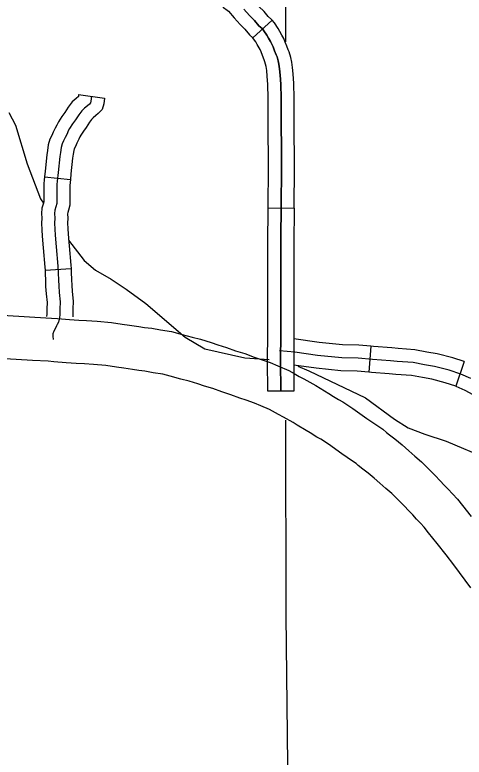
# Model space of a CAD drawing. Extents: x 1377389 to 1380723, y 1168351 to 1170484.
# Drawn here: x 1379286.7 to 1379338.5, y 1169062.8 to 1169148.4 of the extents above; entities that cross this region are included whole.
import ezdxf

# ---------------------------------------------------------------- set-up
doc = ezdxf.new("R2010")
doc.units = 0
doc.layers.add('B_Fill', color=7, linetype='Continuous')

msp = doc.modelspace()

# ---------------------------------------------------------------- linework, layer by layer
at = {"layer": 'B_Fill'}
for p, q in [((1379314.153, 1169145.701), (1379316.36, 1169147.735)), ((1379294.08, 1169139.159), (1379297.055, 1169138.771)), ((1379290.155, 1169129.685), (1379293.14, 1169129.387)), ((1379315.91, 1169126.121), (1379318.91, 1169126.09)), ((1379290.214, 1169118.933), (1379293.208, 1169119.126)), ((1379327.731, 1169110.167), (1379327.505, 1169107.176)), ((1379338.479, 1169108.392), (1379337.511, 1169105.552)), ((1379318.871, 1169104.996), (1379315.871, 1169104.976))]:
    msp.add_line(p, q, dxfattribs=at)
for points in [[(1379316.36, 1169147.735), (1379316.283, 1169147.822), (1379315.916, 1169148.149), (1379315.434, 1169148.724), (1379314.848, 1169149.311), (1379314.233, 1169149.993), (1379313.441, 1169150.911), (1379313.087, 1169151.206), (1379312.855, 1169151.396), (1379310.53, 1169153.951), (1379309.763, 1169154.672), (1379309.171, 1169155.328), (1379309.138, 1169155.368)], [(1379317.913, 1169154.63), (1379317.915, 1169145.229)], [(1379306.839, 1169153.441), (1379306.907, 1169153.36), (1379307.618, 1169152.571), (1379308.39, 1169151.845), (1379310.784, 1169149.214), (1379311.176, 1169148.894), (1379311.331, 1169148.764), (1379311.984, 1169148.009), (1379312.671, 1169147.245), (1379313.218, 1169146.698), (1379313.756, 1169146.055), (1379314.153, 1169145.701)], [(1379313.109, 1169149.001), (1379313.76, 1169148.278), (1379314.326, 1169147.711), (1379314.836, 1169147.102), (1379315.218, 1169146.762), (1379315.431, 1169146.521), (1379315.771, 1169146.01), (1379315.941, 1169145.684), (1379316.181, 1169145.288), (1379316.337, 1169144.976), (1379316.479, 1169144.65), (1379316.649, 1169144.21), (1379316.819, 1169143.743), (1379316.932, 1169143.516), (1379317.074, 1169143.062), (1379317.158, 1169142.666), (1379317.229, 1169142.113), (1379317.3, 1169141.418), (1379317.385, 1169140.384), (1379317.399, 1169138.758), (1379317.436, 1169129.973), (1379317.419, 1169126.944), (1379317.366, 1169121.918), (1379317.384, 1169118.976), (1379317.366, 1169111.622), (1379317.349, 1169108.435), (1379317.371, 1169104.986)], [(1379317.371, 1169104.986), (1379317.349, 1169108.435), (1379317.366, 1169111.622), (1379317.384, 1169118.976), (1379317.366, 1169121.918), (1379317.419, 1169126.944), (1379317.436, 1169129.973), (1379317.399, 1169138.758), (1379317.385, 1169140.384), (1379317.3, 1169141.418), (1379317.229, 1169142.113), (1379317.158, 1169142.666), (1379317.074, 1169143.062), (1379316.932, 1169143.516), (1379316.819, 1169143.743), (1379316.649, 1169144.21), (1379316.479, 1169144.65), (1379316.337, 1169144.976), (1379316.181, 1169145.288), (1379315.941, 1169145.684), (1379315.771, 1169146.01), (1379315.431, 1169146.521), (1379315.218, 1169146.762), (1379314.836, 1169147.102), (1379314.326, 1169147.711), (1379313.76, 1169148.278), (1379313.109, 1169149.001)], [(1379318.908, 1169136.672), (1379318.899, 1169138.768), (1379318.884, 1169140.452), (1379318.794, 1169141.556), (1379318.72, 1169142.284), (1379318.638, 1169142.918), (1379318.526, 1169143.444), (1379318.328, 1169144.078), (1379318.199, 1169144.336), (1379318.053, 1169144.737), (1379317.867, 1169145.219), (1379317.697, 1169145.61), (1379317.496, 1169146.013), (1379317.248, 1169146.421), (1379317.064, 1169146.775), (1379316.623, 1169147.437), (1379316.36, 1169147.735)], [(1379315.908, 1169136.659), (1379315.899, 1169138.749), (1379315.886, 1169140.316), (1379315.806, 1169141.281), (1379315.739, 1169141.941), (1379315.679, 1169142.413), (1379315.621, 1169142.681), (1379315.536, 1169142.954), (1379315.438, 1169143.15), (1379315.244, 1169143.684), (1379315.091, 1169144.08), (1379314.977, 1169144.341), (1379314.867, 1169144.562), (1379314.633, 1169144.948), (1379314.478, 1169145.246), (1379314.239, 1169145.605), (1379314.11, 1169145.751)], [(1379294.08, 1169139.159), (1379294.054, 1169138.958), (1379293.783, 1169138.728), (1379293.332, 1169138.312), (1379292.881, 1169137.698), (1379292.481, 1169137.099), (1379292.15, 1169136.64), (1379291.754, 1169136.016), (1379291.557, 1169135.656), (1379291.398, 1169135.31), (1379291.168, 1169134.851), (1379290.995, 1169134.455), (1379290.78, 1169134.024), (1379290.587, 1169133.367), (1379290.5, 1169132.726), (1379290.422, 1169132.234), (1379290.22, 1169130.336), (1379290.155, 1169129.686)], [(1379295.568, 1169138.965), (1379295.494, 1169138.396), (1379295.444, 1169138.198), (1379295.321, 1169138.074), (1379295.098, 1169137.876), (1379294.777, 1169137.604), (1379294.455, 1169137.307), (1379294.109, 1169136.837), (1379293.714, 1169136.244), (1379293.393, 1169135.798), (1379293.047, 1169135.254), (1379292.898, 1169134.982), (1379292.75, 1169134.66), (1379292.527, 1169134.215), (1379292.354, 1169133.819), (1379292.181, 1169133.473), (1379292.058, 1169133.052), (1379291.984, 1169132.508), (1379291.91, 1169132.038), (1379291.712, 1169130.182), (1379291.613, 1169129.193), (1379291.564, 1169128.797), (1379291.564, 1169128.302), (1379291.564, 1169126.991), (1379291.564, 1169126.62), (1379291.465, 1169126.249), (1379291.341, 1169125.828), (1379291.316, 1169125.457), (1379291.341, 1169124.938), (1379291.316, 1169124.344), (1379291.341, 1169123.651), (1379291.39, 1169122.958), (1379291.489, 1169121.622), (1379291.687, 1169119.396), (1379291.737, 1169118.629), (1379291.761, 1169117.788), (1379291.786, 1169117.12), (1379291.835, 1169116.353), (1379291.959, 1169115.289), (1379291.934, 1169114.448), (1379291.934, 1169113.731), (1379291.852, 1169113.279), (1379291.761, 1169112.939), (1379291.627, 1169112.656), (1379291.546, 1169112.503), (1379291.39, 1169112.172), (1379291.217, 1169111.9), (1379291.127, 1169111.594), (1379291.119, 1169111.331), (1379291.143, 1169110.96)], [(1379297.055, 1169138.771), (1379296.97, 1169138.116), (1379296.799, 1169137.432), (1379296.351, 1169136.983), (1379296.082, 1169136.744), (1379295.771, 1169136.481), (1379295.579, 1169136.303), (1379295.338, 1169135.976), (1379294.947, 1169135.389), (1379294.635, 1169134.956), (1379294.339, 1169134.492), (1379294.239, 1169134.308), (1379294.102, 1169134.011), (1379293.887, 1169133.579), (1379293.714, 1169133.183), (1379293.583, 1169132.922), (1379293.529, 1169132.738), (1379293.468, 1169132.29), (1379293.397, 1169131.841), (1379293.204, 1169130.028), (1379293.14, 1169129.387)], [(1379286.028, 1169137.086), (1379286.811, 1169135.649), (1379288.167, 1169131.188), (1379289.71, 1169127.153), (1379290.037, 1169126.663)], [(1379315.91, 1169126.121), (1379315.919, 1169126.956), (1379315.936, 1169129.974), (1379315.908, 1169136.659)], [(1379318.91, 1169126.09), (1379318.919, 1169126.931), (1379318.936, 1169129.972), (1379318.908, 1169136.672)], [(1379290.155, 1169129.685), (1379290.122, 1169129.36), (1379290.064, 1169128.89), (1379290.064, 1169128.302), (1379290.064, 1169126.991), (1379290.064, 1169126.816), (1379290.02, 1169126.653), (1379289.855, 1169126.093), (1379289.814, 1169125.471), (1379289.84, 1169124.933), (1379289.815, 1169124.348), (1379289.843, 1169123.571), (1379289.894, 1169122.85), (1379289.994, 1169121.501), (1379290.191, 1169119.281), (1379290.214, 1169118.933)], [(1379293.14, 1169129.387), (1379293.104, 1169129.025), (1379293.063, 1169128.704), (1379293.063, 1169128.302), (1379293.063, 1169126.991), (1379293.063, 1169126.423), (1379292.909, 1169125.844), (1379292.827, 1169125.564), (1379292.819, 1169125.443), (1379292.843, 1169124.942), (1379292.817, 1169124.339), (1379292.839, 1169123.731), (1379292.887, 1169123.067), (1379292.984, 1169121.744), (1379293.183, 1169119.511), (1379293.208, 1169119.126)], [(1379315.876, 1169115.549), (1379315.884, 1169118.974), (1379315.866, 1169121.921), (1379315.91, 1169126.121)], [(1379318.91, 1169126.09), (1379318.866, 1169121.915), (1379318.884, 1169118.979), (1379318.876, 1169115.542)], [(1379292.919, 1169122.39), (1379294.719, 1169120.062), (1379296.012, 1169118.921), (1379297.839, 1169117.877), (1379299.57, 1169116.749), (1379301.836, 1169115.098), (1379306.347, 1169111.194), (1379308.602, 1169109.863), (1379313.222, 1169108.844), (1379316.036, 1169108.636)], [(1379290.214, 1169118.933), (1379290.238, 1169118.559), (1379290.262, 1169117.738), (1379290.288, 1169117.044), (1379290.341, 1169116.218), (1379290.456, 1169115.224), (1379290.434, 1169114.47), (1379290.434, 1169113.867), (1379290.387, 1169113.608), (1379290.385, 1169113.599)], [(1379293.208, 1169119.126), (1379293.235, 1169118.699), (1379293.26, 1169117.838), (1379293.284, 1169117.196), (1379293.33, 1169116.488), (1379293.462, 1169115.354), (1379293.434, 1169114.426), (1379293.434, 1169113.594), (1379293.43, 1169113.573)], [(1379315.871, 1169104.976), (1379315.849, 1169108.434), (1379315.866, 1169111.628), (1379315.876, 1169115.549)], [(1379318.876, 1169115.542), (1379318.866, 1169111.616), (1379318.849, 1169108.436), (1379318.871, 1169104.996)], [(1379284.649, 1169113.77), (1379289.045, 1169113.515), (1379290.947, 1169113.417), (1379291.639, 1169113.351), (1379293.035, 1169113.255), (1379294.113, 1169113.163), (1379295.005, 1169113.132), (1379296.212, 1169113.063), (1379297.871, 1169112.89), (1379299.095, 1169112.697), (1379299.957, 1169112.601), (1379301.012, 1169112.436), (1379301.678, 1169112.345), (1379302.522, 1169112.239), (1379303.494, 1169112.045), (1379304.764, 1169111.873), (1379306.006, 1169111.534), (1379307.145, 1169111.195), (1379308.124, 1169110.966), (1379309.354, 1169110.579), (1379310.107, 1169110.328), (1379311.099, 1169110.03), (1379312.158, 1169109.645), (1379313.237, 1169109.318), (1379314.297, 1169108.909), (1379314.975, 1169108.692), (1379316.143, 1169108.277), (1379317.023, 1169107.902), (1379318.292, 1169107.37), (1379318.915, 1169107.012), (1379319.472, 1169106.685), (1379320.022, 1169106.409), (1379321.389, 1169105.647), (1379321.884, 1169105.317), (1379322.905, 1169104.734), (1379323.435, 1169104.389), (1379324.014, 1169104.023), (1379324.514, 1169103.757), (1379325.674, 1169102.995), (1379327.263, 1169101.859), (1379328.414, 1169101.068), (1379329.1, 1169100.623), (1379329.524, 1169100.242), (1379329.876, 1169099.956), (1379330.495, 1169099.491), (1379331.338, 1169098.802), (1379332.106, 1169098.13), (1379332.789, 1169097.509), (1379333.558, 1169096.849), (1379334.178, 1169096.223), (1379334.719, 1169095.682), (1379335.14, 1169095.261), (1379335.731, 1169094.645), (1379336.185, 1169094.166), (1379336.634, 1169093.693), (1379337.125, 1169093.177), (1379337.699, 1169092.548), (1379338.291, 1169091.801), (1379339.289, 1169090.564)], [(1379327.731, 1169110.167), (1379326.338, 1169110.273), (1379324.485, 1169110.334), (1379321.789, 1169110.607), (1379318.863, 1169111.023)], [(1379338.479, 1169108.392), (1379337.171, 1169108.838), (1379335.367, 1169109.306), (1379334.195, 1169109.502), (1379332.812, 1169109.765), (1379330.892, 1169109.894), (1379330.149, 1169109.986), (1379328.022, 1169110.145), (1379327.731, 1169110.167)], [(1379339.267, 1169106.433), (1379338.112, 1169106.932), (1379336.739, 1169107.401), (1379335.055, 1169107.838), (1379333.931, 1169108.025), (1379332.621, 1169108.275), (1379330.749, 1169108.4), (1379330, 1169108.493), (1379327.91, 1169108.65), (1379326.257, 1169108.774), (1379324.385, 1169108.837), (1379321.608, 1169109.118), (1379318.994, 1169109.49), (1379317.211, 1169109.634)], [(1379339.24, 1169082.325), (1379337.302, 1169084.99), (1379336.406, 1169086.139), (1379335.377, 1169087.45), (1379334.386, 1169088.678), (1379333.888, 1169089.307), (1379333.467, 1169089.768), (1379333.01, 1169090.248), (1379332.559, 1169090.724), (1379332.113, 1169091.193), (1379331.567, 1169091.763), (1379331.182, 1169092.148), (1379330.634, 1169092.697), (1379330.149, 1169093.186), (1379329.48, 1169093.76), (1379328.778, 1169094.398), (1379328.108, 1169094.984), (1379327.41, 1169095.554), (1379326.797, 1169096.015), (1379326.272, 1169096.442), (1379326.049, 1169096.642), (1379325.638, 1169096.908), (1379324.393, 1169097.764), (1379322.846, 1169098.87), (1379321.959, 1169099.453), (1379321.499, 1169099.698), (1379320.737, 1169100.179), (1379320.301, 1169100.463), (1379319.253, 1169101.061), (1379318.78, 1169101.377), (1379317.685, 1169101.988), (1379317.083, 1169102.289), (1379316.401, 1169102.69), (1379316.07, 1169102.88), (1379315.079, 1169103.296), (1379314.325, 1169103.616), (1379313.376, 1169103.954), (1379312.634, 1169104.191), (1379311.609, 1169104.587), (1379310.576, 1169104.9), (1379309.524, 1169105.283), (1379308.596, 1169105.561), (1379307.813, 1169105.823), (1379306.804, 1169106.14), (1379305.863, 1169106.36), (1379304.635, 1169106.725), (1379303.766, 1169106.963), (1379302.668, 1169107.111), (1379301.72, 1169107.301), (1379301.029, 1169107.387), (1379300.287, 1169107.488), (1379299.294, 1169107.644), (1379298.428, 1169107.74), (1379297.221, 1169107.931), (1379295.809, 1169108.078), (1379294.776, 1169108.137), (1379293.813, 1169108.17), (1379292.651, 1169108.27), (1379291.232, 1169108.367), (1379290.58, 1169108.429), (1379288.771, 1169108.523), (1379284.337, 1169108.78)], [(1379327.505, 1169107.176), (1379326.175, 1169107.276), (1379324.284, 1169107.339), (1379321.427, 1169107.629), (1379318.852, 1169107.995)], [(1379319.328, 1169107.887), (1379320.61, 1169107.331), (1379327.13, 1169104.23), (1379330.459, 1169101.75), (1379332.025, 1169100.778), (1379333.944, 1169100.017), (1379336.422, 1169099.232), (1379341.133, 1169097.216), (1379343.465, 1169096.627), (1379346.425, 1169095.738), (1379351.928, 1169094.567), (1379355.451, 1169094.175), (1379357.764, 1169094.206)], [(1379337.511, 1169105.552), (1379336.308, 1169105.963), (1379334.742, 1169106.369), (1379333.668, 1169106.548), (1379332.43, 1169106.784), (1379330.606, 1169106.906), (1379329.851, 1169107), (1379327.798, 1169107.154), (1379327.505, 1169107.176)], [(1379346.218, 1169100.131), (1379345.794, 1169100.369), (1379344.031, 1169101.503), (1379342.157, 1169102.616), (1379340.641, 1169103.704), (1379339.529, 1169104.583), (1379338.609, 1169105.083), (1379337.571, 1169105.532), (1379337.511, 1169105.553)], [(1379317.924, 1169101.665), (1379317.929, 1169079.143), (1379318.27, 1169051.687), (1379318.539, 1169048.871)]]:
    msp.add_lwpolyline(points, dxfattribs=at)

doc.saveas('drawing.dxf')
